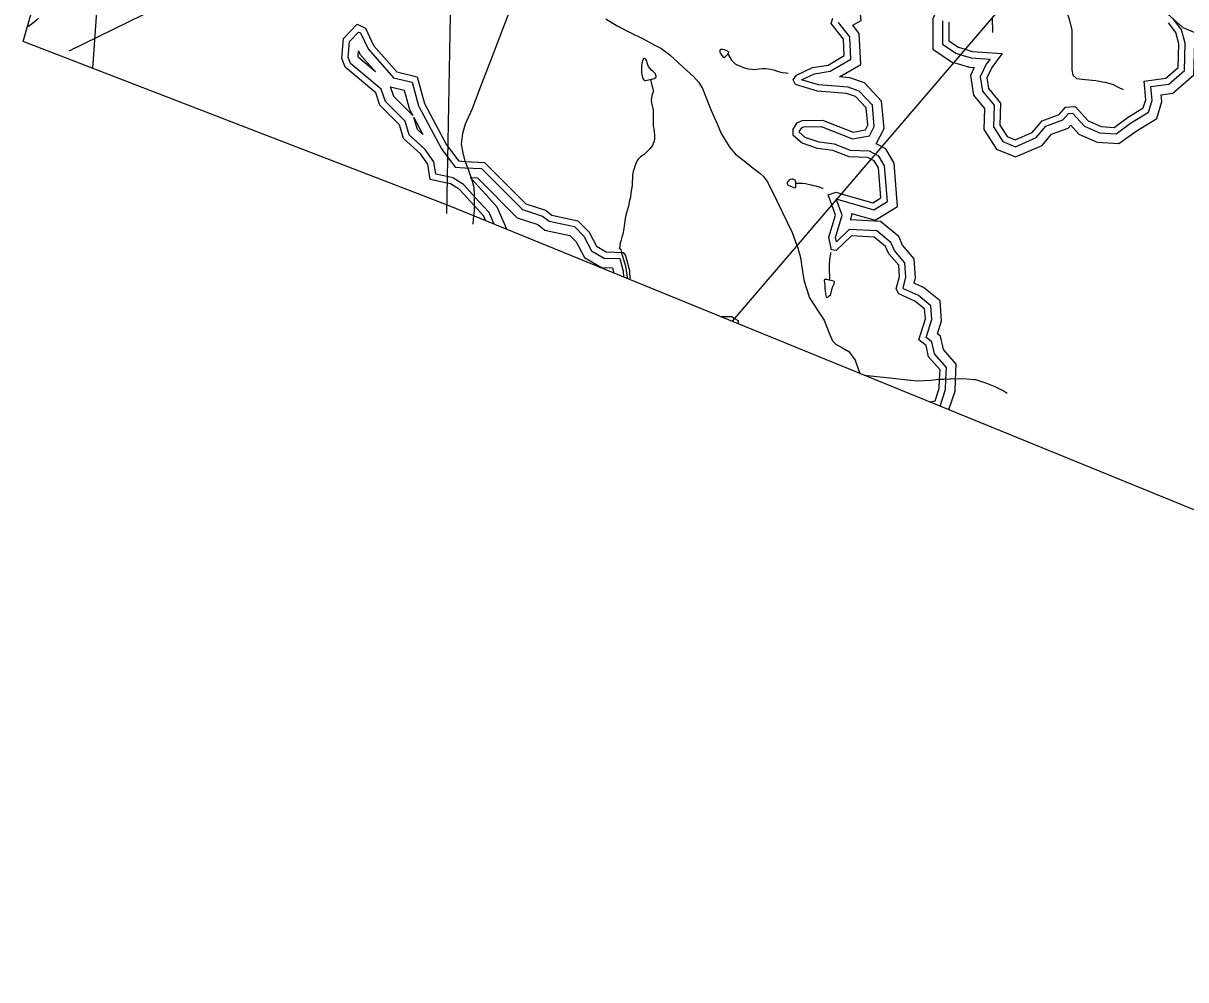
# Model space of a CAD drawing. Extents: x 2001466 to 31450019, y -30647475 to 847247.
# Drawn here: x 2001466 to 2013418, y 667357 to 677192 of the extents above; entities that cross this region are included whole.
import ezdxf

# ---------------------------------------------------------------- set-up
doc = ezdxf.new("R2010")
doc.units = 0
for name, color, linetype in [('Exist Boundary Political CountyLine', 7, 'Continuous'), ('Exist Hydrographic Buffer Line', 7, 'Continuous'), ('Exist Hydrographic Lake Shore', 7, 'Continuous'), ('Exist Hydrographic Misc Water Feature', 7, 'Continuous'), ('Exist Road Non-System Type 51', 7, 'Continuous'), ('Exist Utilities Electrical Transmission Line', 7, 'Continuous')]:
    doc.layers.add(name, color=color, linetype=linetype)

msp = doc.modelspace()

# ---------------------------------------------------------------- linework, layer by layer
at = {"layer": 'Exist Boundary Political CountyLine'}
msp.add_lwpolyline([(2025347, 667357), (2005827, 675323), (2003948, 676045), (2001466, 677003), (2006818, 695750), (2007499, 697711)], dxfattribs=at)
at = {"layer": 'Exist Hydrographic Buffer Line'}
for points in [[(2010673, 679031), (2010378, 678673), (2010534, 678475), (2010694, 678451), (2010707, 678437), (2010779, 678249), (2010922, 678144), (2010963, 678069), (2011054, 677999), (2011014, 677982), (2010772, 677683), (2010754, 677403), (2010857, 677324), (2010818, 677238), (2010818, 676925), (2011011, 676795), (2011102, 676768)], [(2010235, 675952), (2010317, 676111), (2010291, 676392), (2010116, 676580), (2009966, 676631), (2009858, 676640), (2010076, 676769), (2010060, 677088), (2009995, 677171), (2010080, 677220), (2010048, 677558), (2009870, 677752), (2009641, 677751)], [(2011441, 676127), (2011538, 675976), (2011667, 675923), (2011881, 676016), (2011980, 676134), (2012154, 676199), (2012213, 676265), (2012255, 676268), (2012377, 676135), (2012533, 676066), (2012702, 676054), (2012852, 676166), (2013037, 676279), (2013073, 676397), (2013061, 676541), (2013243, 676567), (2013405, 676707), (2013414, 676989), (2013375, 677126), (2013284, 677246)], [(2013230, 677290), (2013388, 677149), (2013612, 677056), (2013775, 677067), (2013852, 677171), (2013875, 677295)], [(2010211, 675854), (2010166, 675877), (2009971, 675884), (2009807, 675949), (2009648, 675969), (2009507, 676018), (2009448, 676068), (2009448, 676084), (2009470, 676118), (2009490, 676128), (2009671, 676130), (2009992, 676003), (2010168, 676036), (2010216, 676130), (2010196, 676349), (2010061, 676495), (2009946, 676534), (2009644, 676560), (2009469, 676612), (2009601, 676672), (2009764, 676699), (2009974, 676824), (2009964, 677052), (2009847, 677200)], [(2010916, 677217), (2010916, 676978), (2011054, 676885), (2011130, 676862)], [(2005837, 675613), (2005708, 675640), (2005687, 675768), (2005599, 675893), (2005433, 676044), (2005391, 676184), (2005190, 676386), (2005147, 676514), (2004831, 676780), (2004808, 676843), (2004821, 677005), (2004913, 677102), (2004934, 677092), (2005011, 676929), (2005273, 676632), (2005463, 676586), (2005530, 676343), (2005761, 675907), (2005778, 675886)], [(2005088, 676692), (2004914, 676839), (2004908, 676856), (2004912, 676908), (2004928, 676874), (2005088, 676692)], [(2011341, 676100), (2011472, 675897), (2011667, 675817), (2011941, 675934), (2012039, 676050), (2012211, 676115), (2012236, 676143), (2012318, 676053), (2012509, 675969), (2012731, 675954), (2012907, 676084), (2013120, 676214), (2013173, 676386), (2013167, 676457), (2013286, 676473), (2013502, 676661), (2013512, 676991)], [(2011102, 676768), (2011194, 676740), (2011242, 676737), (2011204, 676654), (2011236, 676452), (2011349, 676315), (2011341, 676100)], [(2011130, 676862), (2011212, 676838), (2011407, 676823), (2011367, 676772), (2011306, 676640), (2011329, 676494), (2011449, 676349), (2011441, 676127)], [(2005472, 676243), (2005276, 676439), (2005243, 676538)], [(2005243, 676538), (2005383, 676504), (2005438, 676306), (2005472, 676243)], [(2005482, 676222), (2005575, 676048)], [(2005575, 676048), (2005519, 676098), (2005482, 676222)], [(2009983, 675237), (2010224, 675167), (2010454, 675309), (2010419, 675755), (2010334, 675902), (2010235, 675952)], [(2005778, 675886), (2005908, 675712), (2006005, 675707)], [(2009859, 675376), (2010210, 675274), (2010351, 675361), (2010322, 675725), (2010263, 675827), (2010211, 675854)], [(2006005, 675707), (2006179, 675697), (2006598, 675278), (2006803, 675210), (2006872, 675157), (2007134, 675101), (2007231, 675004), (2007310, 674853), (2007440, 674778), (2007599, 674772), (2007635, 674642), (2007636, 674585)], [(2006151, 675361), (2005992, 675535), (2005883, 675603), (2005837, 675613)], [(2006224, 675427), (2006062, 675605)], [(2006062, 675605), (2006136, 675601), (2006544, 675192), (2006756, 675122), (2006829, 675066), (2007085, 675011), (2007150, 674945), (2007236, 674783), (2007412, 674681), (2007523, 674676), (2007537, 674625)], [(2006307, 675127), (2006256, 675246), (2006151, 675361)], [(2006438, 675074), (2006340, 675300), (2006224, 675427)], [(2010953, 673529), (2010959, 673652), (2010836, 673792), (2010809, 673918), (2010751, 673962), (2010808, 674145), (2010797, 674288), (2010669, 674392), (2010515, 674461), (2010512, 674468), (2010541, 674582), (2010531, 674729), (2010423, 674855), (2010387, 674937), (2010241, 675058), (2009958, 675072), (2009826, 674946), (2009817, 674990), (2009885, 675220), (2009825, 675386)], [(2009825, 675386), (2009859, 675376)], [(2011052, 673522), (2011059, 673687), (2010927, 673837), (2010898, 673974), (2010866, 673998), (2010908, 674134), (2010892, 674338), (2010721, 674476), (2010627, 674519), (2010640, 674573), (2010627, 674769), (2010507, 674909), (2010467, 674998), (2010279, 675155), (2009973, 675170), (2009988, 675224), (2009983, 675237)], [(2010893, 673256), (2010949, 673426), (2010953, 673529)], [(2010984, 673219), (2011047, 673408), (2011052, 673522)]]:
    msp.add_lwpolyline(points, dxfattribs=at)
at = {"layer": 'Exist Hydrographic Lake Shore'}
for points in [[(2010182, 675795), (2010149, 675812), (2009958, 675819), (2009791, 675885), (2009633, 675905), (2009474, 675960), (2009383, 676038), (2009383, 676103), (2009424, 676168), (2009474, 676193), (2009683, 676196), (2009999, 676071), (2010124, 676095), (2010149, 676143), (2010133, 676321), (2010024, 676438), (2009932, 676469), (2009632, 676495), (2009407, 676562), (2009382, 676612), (2009416, 676660), (2009582, 676736), (2009741, 676762), (2009907, 676860), (2009899, 677028), (2009774, 677188), (2009790, 677243)], [(2005824, 675549), (2005650, 675585), (2005625, 675743), (2005550, 675850), (2005375, 676007), (2005333, 676149), (2005133, 676350), (2005091, 676476), (2004775, 676741), (2004741, 676834), (2004758, 677034), (2004899, 677182), (2004983, 677141), (2005066, 676965), (2005308, 676691), (2005516, 676641), (2005591, 676367), (2005817, 675943), (2005830, 675925)], [(2010982, 677203), (2010982, 677012), (2011082, 676945), (2011149, 676925)], [(2011507, 676145), (2011582, 676029), (2011666, 675994), (2011841, 676070), (2011941, 676189), (2012116, 676254), (2012182, 676329), (2012282, 676336), (2012416, 676189), (2012549, 676131), (2012682, 676121), (2012815, 676220), (2012982, 676322), (2013007, 676404), (2012990, 676598), (2013215, 676629), (2013340, 676738), (2013348, 676981), (2013315, 677096), (2013240, 677196)], [(2011149, 676925), (2011224, 676903), (2011532, 676880), (2011424, 676738), (2011374, 676630), (2011391, 676522), (2011515, 676372), (2011507, 676145)], [(2005830, 675925), (2005942, 675776), (2006008, 675772)], [(2006008, 675772), (2006208, 675761), (2006633, 675335), (2006834, 675269), (2006900, 675218), (2007167, 675161), (2007284, 675043), (2007359, 674901), (2007459, 674843), (2007634, 674836), (2007659, 674803), (2007700, 674651), (2007702, 674558)], [(2009877, 675439), (2010200, 675345), (2010283, 675396), (2010258, 675705), (2010216, 675778), (2010182, 675795)], [(2006103, 675317), (2005950, 675484), (2005858, 675542), (2005824, 675549)], [(2009778, 675324), (2009741, 675427), (2009825, 675454), (2009877, 675439)], [(2006220, 675163), (2006200, 675210), (2006103, 675317)], [(2010888, 673532), (2010892, 673628), (2010775, 673762), (2010750, 673880), (2010675, 673938), (2010742, 674153), (2010734, 674255), (2010634, 674336), (2010467, 674411), (2010442, 674461), (2010475, 674588), (2010467, 674703), (2010367, 674820), (2010333, 674896), (2010216, 674994), (2009983, 675005), (2009825, 674854), (2009775, 674862), (2009750, 674993), (2009816, 675218), (2009778, 675324)], [(2008636, 674177), (2008750, 674177), (2008780, 674158)], [(2008780, 674158), (2008817, 674136), (2008817, 674103)], [(2010789, 673298), (2010842, 673311), (2010884, 673438), (2010888, 673532)]]:
    msp.add_lwpolyline(points, dxfattribs=at)
at = {"layer": 'Exist Hydrographic Misc Water Feature'}
for points in [[(2001622, 677246), (2001602, 677223), (2001574, 677199), (2001548, 677178), (2001519, 677159), (2001509, 677154)], [(2008709, 676874), (2008725, 676896), (2008701, 676909), (2008677, 676920), (2008655, 676923), (2008635, 676923), (2008627, 676917), (2008627, 676911), (2008629, 676899), (2008633, 676889), (2008637, 676881), (2008639, 676875), (2008663, 676845), (2008673, 676839), (2008677, 676841), (2008709, 676874)], [(2007915, 676614), (2007953, 676625), (2007969, 676633), (2007975, 676641), (2007975, 676647), (2007971, 676659), (2007965, 676671), (2007945, 676691), (2007929, 676707), (2007909, 676730), (2007896, 676749), (2007888, 676763), (2007882, 676784), (2007876, 676804), (2007870, 676816), (2007864, 676824), (2007855, 676828), (2007849, 676828), (2007841, 676824), (2007834, 676810), (2007828, 676788), (2007824, 676760), (2007822, 676739), (2007821, 676710), (2007821, 676694), (2007821, 676682), (2007829, 676648), (2007837, 676624), (2007845, 676610), (2007853, 676602), (2007862, 676602), (2007911, 676613), (2007915, 676614)], [(2008709, 676874), (2008725, 676853), (2008749, 676812), (2008771, 676787), (2008787, 676776), (2008805, 676764), (2008848, 676747), (2008887, 676732), (2008918, 676724), (2008956, 676720), (2008988, 676718), (2009032, 676722), (2009068, 676726), (2009100, 676726), (2009152, 676720), (2009192, 676710), (2009217, 676698), (2009270, 676686), (2009306, 676682), (2009331, 676678)], [(2007915, 676614), (2007918, 676595), (2007928, 676555), (2007934, 676533), (2007941, 676501), (2007941, 676487), (2007939, 676475), (2007933, 676459), (2007929, 676443), (2007925, 676425), (2007923, 676397), (2007926, 676375), (2007930, 676359), (2007935, 676329), (2007941, 676297), (2007941, 676263), (2007941, 676211), (2007942, 676171), (2007944, 676137), (2007948, 676105), (2007952, 676069), (2007955, 676049), (2007957, 676025), (2007956, 675999), (2007953, 675981), (2007944, 675955), (2007934, 675935), (2007908, 675901), (2007849, 675844), (2007813, 675818), (2007787, 675794), (2007771, 675768), (2007758, 675731), (2007736, 675667), (2007730, 675633), (2007729, 675599), (2007727, 675555), (2007726, 675523), (2007720, 675487), (2007714, 675449), (2007709, 675405), (2007697, 675355), (2007691, 675329), (2007684, 675297), (2007674, 675267), (2007660, 675220), (2007653, 675184), (2007647, 675136), (2007643, 675107), (2007642, 675084), (2007638, 675060), (2007630, 675022), (2007622, 674994), (2007613, 674964), (2007605, 674940), (2007603, 674932), (2007595, 674878)], [(2009411, 675549), (2009410, 675559), (2009405, 675569), (2009402, 675577), (2009393, 675583), (2009380, 675589), (2009367, 675588), (2009353, 675585), (2009341, 675581), (2009330, 675570), (2009325, 675563), (2009320, 675551), (2009320, 675545), (2009320, 675541), (2009322, 675534), (2009329, 675528), (2009346, 675519), (2009372, 675509), (2009390, 675503), (2009402, 675501), (2009407, 675503), (2009410, 675509), (2009410, 675517), (2009411, 675543), (2009411, 675549)], [(2009411, 675549), (2009443, 675549), (2009478, 675549), (2009508, 675543), (2009537, 675537), (2009566, 675529), (2009587, 675525), (2009614, 675519), (2009646, 675511), (2009682, 675497), (2009691, 675495)], [(2007679, 674568), (2007678, 674574), (2007671, 674634), (2007660, 674690), (2007640, 674760), (2007628, 674804), (2007620, 674836), (2007612, 674863), (2007598, 674876), (2007595, 674878)], [(2009766, 674835), (2009765, 674817), (2009760, 674786), (2009757, 674755), (2009753, 674709), (2009753, 674676), (2009753, 674631), (2009755, 674604), (2009755, 674577), (2009753, 674551)], [(2009753, 674551), (2009729, 674556), (2009709, 674559), (2009701, 674555), (2009701, 674550), (2009705, 674522), (2009707, 674497), (2009709, 674458), (2009713, 674417), (2009717, 674388), (2009721, 674375), (2009725, 674374), (2009729, 674371), (2009739, 674377), (2009753, 674388), (2009767, 674400), (2009769, 674407), (2009775, 674437), (2009779, 674455), (2009789, 674486), (2009799, 674507), (2009805, 674517), (2009807, 674529), (2009805, 674538), (2009787, 674545), (2009773, 674547), (2009753, 674551)]]:
    msp.add_lwpolyline(points, dxfattribs=at)
at = {"layer": 'Exist Road Non-System Type 51'}
for p, q in [((2011427, 677250), (2011432, 677098)), ((2006008, 675772), (2006023, 675732)), ((2010888, 673532), (2010927, 673533)), ((2011168, 673535), (2011248, 673528))]:
    msp.add_line(p, q, dxfattribs=at)
for points in [[(2012227, 678185), (2012224, 678118), (2012210, 677970), (2012182, 677798), (2012148, 677643), (2012134, 677583), (2012135, 677527), (2012156, 677421), (2012215, 677244), (2012246, 677124), (2012247, 676874), (2012247, 676712), (2012259, 676658), (2012294, 676623), (2012384, 676614), (2012494, 676605), (2012604, 676584), (2012671, 676561), (2012723, 676536), (2012775, 676512)], [(2006586, 677666), (2006518, 677497), (2006466, 677318), (2006280, 676834), (2006158, 676513), (2006080, 676312), (2006010, 676153), (2005983, 676059), (2005969, 675949), (2005984, 675861), (2006007, 675775), (2006008, 675772)], [(2007457, 677238), (2007572, 677165), (2007691, 677103), (2007848, 677029), (2007946, 676972), (2008021, 676935), (2008113, 676866), (2008255, 676737), (2008358, 676643), (2008411, 676583), (2008451, 676520), (2008538, 676295), (2008600, 676159), (2008643, 676058), (2008690, 675980), (2008731, 675915), (2008790, 675846), (2008878, 675777), (2008953, 675716), (2009038, 675652), (2009078, 675617), (2009117, 675561), (2009217, 675359), (2009318, 675152), (2009371, 675040), (2009421, 674906)], [(2006023, 675732), (2006040, 675687), (2006053, 675650)], [(2006053, 675650), (2006073, 675594), (2006100, 675508), (2006100, 675497)], [(2006100, 675497), (2006101, 675430), (2006102, 675375)], [(2006102, 675375), (2006102, 675362), (2006103, 675317)], [(2006103, 675317), (2006103, 675262), (2006092, 675182), (2006090, 675126)], [(2009421, 674906), (2009431, 674879), (2009458, 674783), (2009478, 674640), (2009493, 674554), (2009514, 674474), (2009551, 674369), (2009625, 674253), (2009700, 674140), (2009752, 674005), (2009785, 673927), (2009821, 673892), (2009889, 673856), (2009956, 673817), (2010021, 673728), (2010054, 673628), (2010068, 673593)], [(2010112, 673574), (2010177, 673566), (2010375, 673546), (2010557, 673524), (2010657, 673517), (2010799, 673523), (2010881, 673532), (2010888, 673532)], [(2011008, 673535), (2011113, 673539), (2011168, 673535)], [(2010927, 673533), (2010993, 673535), (2011008, 673535)], [(2011248, 673528), (2011257, 673528), (2011370, 673492), (2011456, 673457), (2011553, 673410), (2011583, 673388)]]:
    msp.add_lwpolyline(points, dxfattribs=at)
at = {"layer": 'Exist Utilities Electrical Transmission Line'}
for p, q in [((2002446, 680438), (2002177, 676728)), ((2005882, 678839), (2005818, 675237)), ((2012227, 678185), (2008755, 674128))]:
    msp.add_line(p, q, dxfattribs=at)
msp.add_lwpolyline([(2013019, 682697), (2005883, 678856), (2004530, 678176), (2001935, 676906)], dxfattribs=at)

doc.saveas('drawing.dxf')
